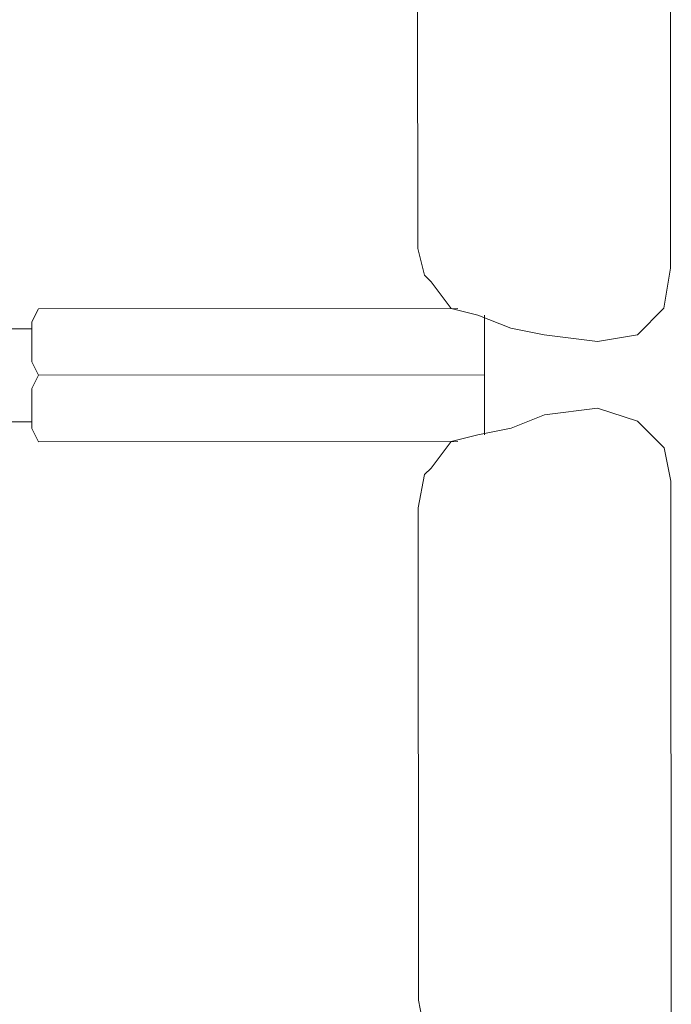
# Model space of a CAD drawing. Header units: inches. Extents: x -5850 to 5646, y 8947 to 13007.
# Tile 284 of 548: x -3137 to -3096, y 10863 to 10926. Entities that reach past the tile are written whole.
import ezdxf

# ---------------------------------------------------------------- set-up
doc = ezdxf.new("R2010")
doc.units = ezdxf.units.IN
doc.header["$MEASUREMENT"] = 0
doc.layers.add('at_Entity', color=7, linetype='Continuous')

msp = doc.modelspace()

# ---------------------------------------------------------------- linework, layer by layer
at = {"layer": 'at_Entity', "color": 7, "lineweight": 20}
for p, q in [((-3095.644, 10910.036), (-3095.675, 10944.671)), ((-3111.694, 10911.288), (-3111.722, 10942.967)), ((-3111.269, 10909.599), (-3111.694, 10911.288)), ((-3110.85, 10909.175), (-3111.269, 10909.599)), ((-3096.066, 10907.499), (-3095.644, 10910.036)), ((-3109.577, 10907.487), (-3110.85, 10909.175)), ((-3135.77, 10907.463), (-3136.193, 10906.621)), ((-3135.77, 10907.463), (-3109.159, 10907.487)), ((-3107.887, 10907.064), (-3109.577, 10907.487)), ((-3097.754, 10905.807), (-3096.066, 10907.499)), ((-3136.193, 10906.621), (-3136.19, 10904.084)), ((-3105.779, 10906.224), (-3107.887, 10907.064)), ((-3107.469, 10906.646), (-3107.469, 10907.065)), ((-3107.469, 10906.646), (-3107.466, 10904.109)), ((-3138.3, 10906.195), (-3136.192, 10906.197)), ((-3103.665, 10905.802), (-3105.779, 10906.224)), ((-3100.285, 10905.381), (-3103.665, 10905.802)), ((-3100.285, 10905.381), (-3097.754, 10905.807)), ((-3136.19, 10904.084), (-3135.766, 10903.242)), ((-3107.466, 10904.109), (-3107.466, 10903.267)), ((-3135.766, 10903.242), (-3136.189, 10902.394)), ((-3135.766, 10903.242), (-3107.466, 10903.267)), ((-3135.766, 10903.242), (-3107.466, 10903.267)), ((-3107.466, 10903.267), (-3107.463, 10899.888)), ((-3136.189, 10902.394), (-3136.187, 10899.862)), ((-3100.281, 10901.16), (-3103.66, 10900.733)), ((-3097.749, 10900.32), (-3100.281, 10901.16)), ((-3138.295, 10900.284), (-3136.187, 10900.286)), ((-3103.66, 10900.733), (-3105.773, 10899.889)), ((-3096.058, 10898.632), (-3097.749, 10900.32)), ((-3136.187, 10899.862), (-3135.762, 10899.015)), ((-3107.88, 10899.464), (-3105.773, 10899.889)), ((-3107.463, 10899.888), (-3107.462, 10899.464)), ((-3135.762, 10899.015), (-3109.151, 10899.039)), ((-3110.84, 10897.348), (-3109.57, 10899.038)), ((-3107.88, 10899.464), (-3109.57, 10899.038)), ((-3095.632, 10896.519), (-3096.058, 10898.632)), ((-3110.84, 10897.348), (-3111.257, 10896.929)), ((-3111.679, 10894.815), (-3111.257, 10896.929)), ((-3095.601, 10861.878), (-3095.632, 10896.519)), ((-3111.652, 10863.559), (-3111.679, 10894.815)), ((-3111.226, 10861.446), (-3111.652, 10863.559))]:
    msp.add_line(p, q, dxfattribs=at)

doc.saveas('drawing.dxf')
